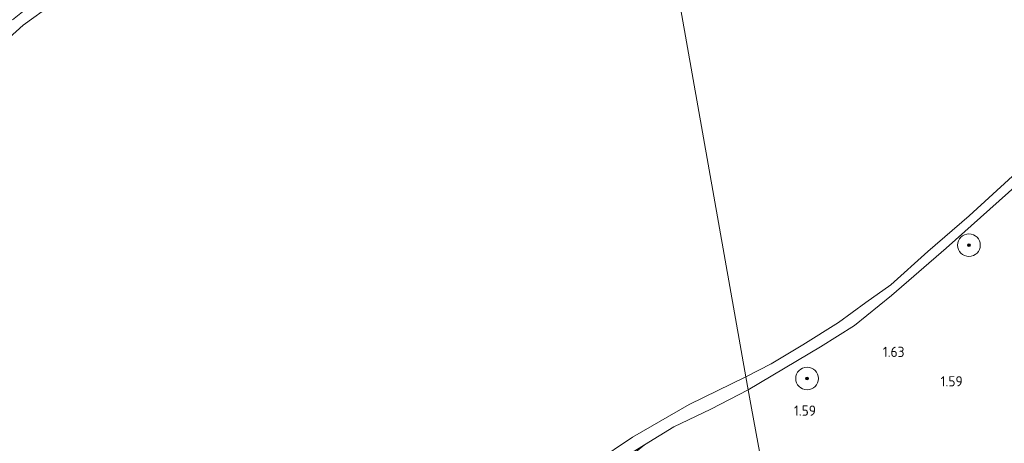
# Model space of a CAD drawing. Extents: x 130905 to 137824, y 412333 to 417928.
# Tile 308 of 313: x 137067 to 137241, y 417505 to 417579. Entities that reach past the tile are written whole.
import ezdxf
from ezdxf.enums import TextEntityAlignment as Align

# ---------------------------------------------------------------- set-up
doc = ezdxf.new("R2010")
doc.units = 0
for name, color, linetype, lineweight in [('B-ME-GR-BOOM-S', 90, 'Continuous', 25), ('B-ME-GR-GRAS-GV', 60, 'Continuous', 13), ('B-ME-GW-TALUD_KRUIN-G', 90, 'Continuous', 18), ('B-ME-OB-BEKLEDING_STORTSTEEN-GV', 30, 'Continuous', 18), ('B-ME-OB-OEVERVOORZIENING-G', 7, 'Continuous', 18), ('B-ME-OG-WATER_RIVIER-GV', 130, 'Continuous', 18), ('X-XX-AL-HOOGTELABEL-S', 7, 'Continuous', 25)]:
    doc.layers.add(name, color=color, linetype=linetype, lineweight=lineweight)
doc.styles.add('NLCS-ISO-ANNOTATIVE-T18', font='NLCS-ISO.ttf', dxfattribs={"height": 1.8})

# ---------------------------------------------------------------- blocks, each defined once
blk = doc.blocks.new('SAL-HOOGTELABEL-SO')
at = {"color": 0, "linetype": 'ByBlock', "lineweight": -2, "style": 'NLCS-ISO-ANNOTATIVE-T18'}
blk.add_attdef('HOOGTE', text='', height=1.8, dxfattribs=at).set_placement((2.79, 0), align=Align.RIGHT)
blk = doc.blocks.new('SGR-BOOM_01-SO')
at = {"linetype": 'ByBlock', "lineweight": 18}
h = blk.add_hatch(color=0, dxfattribs=at)
h.dxf.hatch_style = 1
edge = h.paths.add_edge_path()
edge.add_arc((0, 0), 0.25, 0, 360)
at = {"color": 0, "linetype": 'ByBlock', "lineweight": 18}
for radius in [2, 0.25]:
    blk.add_circle((0, 0), radius, dxfattribs=at)

msp = doc.modelspace()

# ---------------------------------------------------------------- linework, layer by layer
at = {"layer": 'B-ME-GR-GRAS-GV'}
msp.add_polyline3d([(137250.704, 417477.923, 2.046), (137205.655, 417461.094, 2.742), (137202.74, 417476.83, 1.74), (137196.431, 417510.878, 1.393), (137195.829, 417514.128, 1.079), (137208.622, 417521.705, 1.254), (137214.573, 417525.499, 1.229), (137221.116, 417530.778, 1.242), (137230.733, 417539.137, 1.192), (137246.154, 417552.88, 1.204)], dxfattribs=at)
msp.add_polyline3d([(137136.465, 417436.52, 1.613), (137077.163, 417415.459, 1.227), (137085.442, 417425.604, 1.224), (137091.815, 417433.969, 1.117), (137098.745, 417441.893, 1.117), (137104.41, 417447.281, 1.125), (137112.073, 417453.739, 1.121), (137121.365, 417461.757, 1.11), (137128.179, 417466.915, 1.153), (137137.992, 417474.56, 1.161), (137150.76, 417484.22, 1.189), (137162.476, 417492.798, 1.229), (137171.305, 417499.396, 1.177), (137177.569, 417504.438, 1.108), (137182.724, 417507.586, 1.158), (137189.275, 417510.724, 1.133), (137195.829, 417514.128, 1.079), (137196.431, 417510.878, 1.393), (137202.74, 417476.83, 1.74), (137205.655, 417461.094, 2.742)], close=True, dxfattribs=at)
at = {"layer": 'B-ME-GW-TALUD_KRUIN-G'}
for points in [[(137265.119, 417563.218, 1.528), (137264.191, 417563.234, 1.466), (137260.895, 417562.59, 1.253), (137259.13, 417562.336, 1.279), (137257.202, 417561.771, 1.229), (137252.751, 417558.848, 1.204), (137246.154, 417552.88, 1.204), (137230.733, 417539.137, 1.192), (137221.116, 417530.778, 1.242), (137214.573, 417525.499, 1.229), (137208.622, 417521.705, 1.254), (137195.829, 417514.128, 1.079)], [(137195.829, 417514.128, 1.079), (137189.275, 417510.724, 1.133), (137182.724, 417507.586, 1.158), (137177.569, 417504.438, 1.108)]]:
    msp.add_polyline3d(points, dxfattribs=at)
at = {"layer": 'B-ME-OB-BEKLEDING_STORTSTEEN-GV'}
msp.add_polyline3d([(137066.109, 417579.375, 1), (137077.002, 417588.166, 1), (137091.26, 417599.105, 1), (137103.911, 417608.813, 1), (137113.711, 417616.468, 1), (137122.042, 417622.551, 1), (137124.5, 417619.857, 1), (137118.336, 417615.292, 1), (137113.357, 417612.612, 1), (137101.399, 417603.458, 1), (137089.631, 417594.653, 1), (137078.473, 417586.016, 1), (137068.007, 417578.434, 1), (137060.5, 417571.728, 1)], dxfattribs=at)
for points in [[(137208.622, 417521.705, 1.254), (137195.829, 417514.128, 1.079), (137195.419, 417516.424, 1), (137199.88, 417518.711, 1), (137205.473, 417522.078, 1), (137211.798, 417525.999, 1), (137216.58, 417529.566, 1), (137220.994, 417532.675, 1), (137227.517, 417538.531, 1), (137234.81, 417544.807, 1), (137242.456, 417551.839, 1), (137249.129, 417558.074, 1), (137255.382, 417563.213, 1), (137258.773, 417564.989, 1), (137259.438, 417563.494, 1), (137259.13, 417562.336, 1.279), (137257.202, 417561.771, 1.229), (137252.751, 417558.848, 1.204), (137246.154, 417552.88, 1.204), (137230.733, 417539.137, 1.192), (137221.116, 417530.778, 1.242), (137214.573, 417525.499, 1.229)], [(137171.055, 417500.406, 0.983), (137158.989, 417491.452, 1), (137160.932, 417493.532, 1), (137161.726, 417495.93, 1), (137168.777, 417501.323, 1), (137175.43, 417505.785, 1), (137185.435, 417511.52, 1), (137195.419, 417516.424, 1), (137195.829, 417514.128, 1.079), (137189.275, 417510.724, 1.133), (137182.724, 417507.586, 1.158), (137177.569, 417504.438, 1.108)]]:
    msp.add_polyline3d(points, close=True, dxfattribs=at)
at = {"layer": 'B-ME-OB-OEVERVOORZIENING-G'}
for points in [[(136960.143, 417470.873, 1), (136968.009, 417480.216, 1), (136977.95, 417492.774, 1), (136985.561, 417501.48, 1), (136987.996, 417499.867, 1), (136998.516, 417511.553, 1), (137008.625, 417522.397, 1), (137024.077, 417538.125, 1), (137037.632, 417551.057, 1), (137049.061, 417561.877, 1), (137060.5, 417571.728, 1), (137068.007, 417578.434, 1), (137078.473, 417586.016, 1), (137089.631, 417594.653, 1), (137101.399, 417603.458, 1), (137113.357, 417612.612, 1), (137118.336, 417615.292, 1), (137124.5, 417619.857, 1), (137122.042, 417622.551, 1), (137130.696, 417628.277, 1), (137139.873, 417634.459, 1), (137146.6, 417638.981, 1), (137158.942, 417646.933, 1), (137171.056, 417654.258, 1)], [(137195.419, 417516.424, 1), (137199.88, 417518.711, 1), (137205.473, 417522.078, 1), (137211.798, 417525.999, 1), (137216.58, 417529.566, 1), (137220.994, 417532.675, 1), (137227.517, 417538.531, 1), (137234.81, 417544.807, 1), (137242.456, 417551.839, 1), (137249.129, 417558.074, 1), (137255.382, 417563.213, 1), (137258.773, 417564.989, 1), (137259.438, 417563.494, 1), (137264.07, 417564.331, 1), (137266.271, 417564.367, 1)], [(137195.419, 417516.424, 1), (137185.435, 417511.52, 1), (137175.43, 417505.785, 1), (137168.777, 417501.323, 1), (137161.726, 417495.93, 1), (137160.932, 417493.532, 1), (137158.989, 417491.452, 1), (137150.331, 417484.88, 1), (137143.023, 417479.491, 1), (137135.98, 417473.974, 1), (137125.662, 417466.225, 1), (137115.841, 417458.56, 1), (137107.919, 417451.677, 1), (137100.25, 417444.48, 1), (137093.081, 417437.037, 1), (137087.008, 417430.349, 1), (137081.133, 417423.193, 1), (137074.171, 417414.353, 1)]]:
    msp.add_polyline3d(points, dxfattribs=at)
at = {"layer": 'B-ME-OG-WATER_RIVIER-GV'}
for points in [[(137242.456, 417551.839, 1), (137234.81, 417544.807, 1), (137227.517, 417538.531, 1), (137220.994, 417532.675, 1), (137216.58, 417529.566, 1), (137211.798, 417525.999, 1), (137205.473, 417522.078, 1), (137199.88, 417518.711, 1), (137195.419, 417516.424, 1), (137171.056, 417654.258, 1), (137183.358, 417661.839, 1), (137197.798, 417670.394, 1), (137211.264, 417678.327, 1), (137215.756, 417681.148, 1), (137221.869, 417684.984, 1), (137227.389, 417688.215, 1), (137249.05, 417701.497, 1)], [(136987.996, 417499.867, 1), (136998.516, 417511.553, 1), (137008.625, 417522.397, 1), (137024.077, 417538.125, 1), (137037.632, 417551.057, 1), (137049.061, 417561.877, 1), (137060.5, 417571.728, 1), (137068.007, 417578.434, 1), (137078.473, 417586.016, 1), (137089.631, 417594.653, 1), (137101.399, 417603.458, 1), (137113.357, 417612.612, 1), (137118.336, 417615.292, 1), (137124.5, 417619.857, 1), (137122.042, 417622.551, 1), (137130.696, 417628.277, 1), (137139.873, 417634.459, 1), (137146.6, 417638.981, 1), (137158.942, 417646.933, 1), (137171.056, 417654.258, 1), (137195.419, 417516.424, 1), (137185.435, 417511.52, 1), (137175.43, 417505.785, 1), (137168.777, 417501.323, 1)]]:
    msp.add_polyline3d(points, dxfattribs=at)

# ---------------------------------------------------------------- block references
at = {"layer": 'B-ME-GR-BOOM-S'}
for p in [(137234.782, 417539.659, 1.333), (137206.228, 417516.133, 1.527)]:
    msp.add_blockref('SGR-BOOM_01-SO', p, dxfattribs=at)
at = {"layer": 'X-XX-AL-HOOGTELABEL-S'}
for p, values in [((137220.618, 417519.934, 1.627), {'HOOGTE': '1.63'}), ((137230.873, 417514.745, 1.586), {'HOOGTE': '1.59'}), ((137205.002, 417509.575, 1.586), {'HOOGTE': '1.59'})]:
    msp.add_blockref('SAL-HOOGTELABEL-SO', p, dxfattribs=at).add_auto_attribs(values)

doc.saveas('drawing.dxf')
